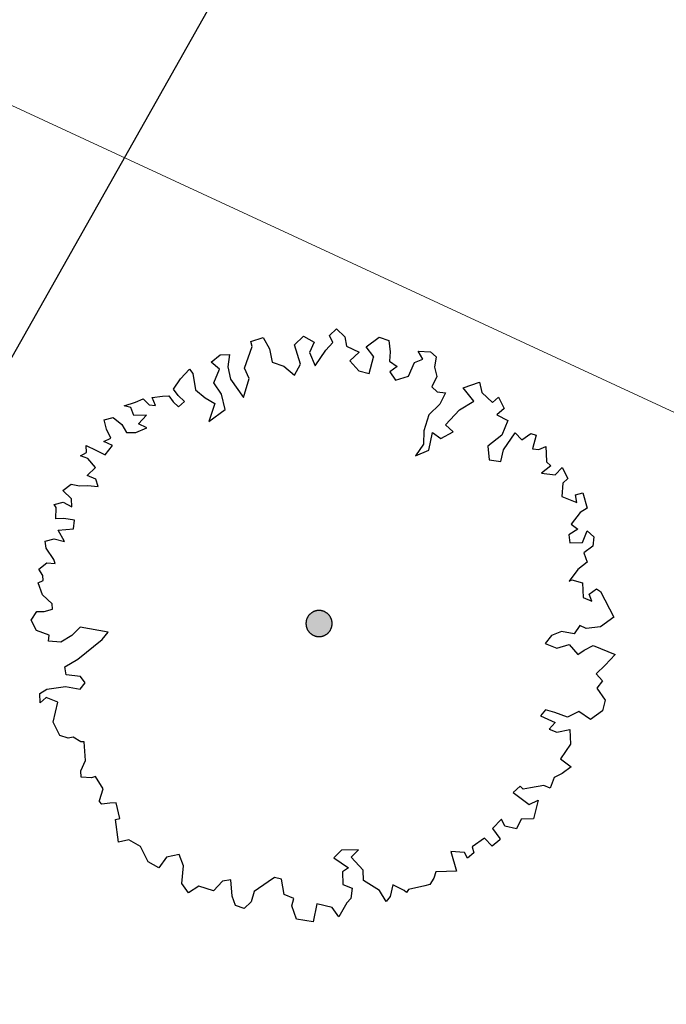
# Model space of a CAD drawing. Header units: metres. Extents: x -5203299 to 2078834, y 245743 to 5816291.
# Tile 990 of 1056: x 366635.56 to 366641.65, y 5813978.94 to 5813988.21. Entities that reach past the tile are written whole.
import ezdxf

# ---------------------------------------------------------------- set-up
doc = ezdxf.new("R2010")
doc.units = ezdxf.units.M
doc.header["$LTSCALE"] = 0.5
doc.layers.add('30 -34 Innenwände- 4 Türen_Fenster', color=7, linetype='Continuous', lineweight=15, true_color=0x9955ff)
doc.layers.add('99.04_Ausf Ketziner Str-S-Markierung-Hilfslinien', color=6, linetype='Continuous', lineweight=25, true_color=0xff00ff)
for name, color, linetype, lineweight in [('99.02_Vermesserplan-Linie Zaun', 7, 'Continuous', 18), ('CS_XREF_Straßenpl-Bäume', 7, 'Continuous', 25), ('Keine', 7, 'Continuous', 9)]:
    doc.layers.add(name, color=color, linetype=linetype, lineweight=lineweight)

# ---------------------------------------------------------------- blocks, each defined once
blk = doc.blocks.new('Gruppe-61')
at = {"layer": 'CS_XREF_Straßenpl-Bäume', "linetype": 'Continuous', "lineweight": 0}
blk.add_hatch(color=7, dxfattribs=at).paths.add_polyline_path([(366638.491, 5813982.4735), (366638.4855, 5813982.4628), (366638.4789, 5813982.4526), (366638.4714, 5813982.4431), (366638.463, 5813982.4344), (366638.4538, 5813982.4266), (366638.4439, 5813982.4197), (366638.4333, 5813982.4138), (366638.4223, 5813982.409), (366638.4108, 5813982.4053), (366638.399, 5813982.4027), (366638.387, 5813982.4013), (366638.3749, 5813982.4011), (366638.3628, 5813982.4021), (366638.3509, 5813982.4043), (366638.3393, 5813982.4076), (366638.3281, 5813982.412), (366638.3173, 5813982.4175), (366638.3072, 5813982.424), (366638.2977, 5813982.4315), (366638.289, 5813982.4399), (366638.2812, 5813982.4491), (366638.2743, 5813982.459), (366638.2684, 5813982.4696), (366638.2636, 5813982.4807), (366638.2599, 5813982.4922), (366638.2573, 5813982.504), (366638.2559, 5813982.516), (366638.2557, 5813982.5281), (366638.2567, 5813982.5401), (366638.2588, 5813982.552), (366638.2621, 5813982.5636), (366638.2665, 5813982.5749), (366638.272, 5813982.5856), (366638.2786, 5813982.5958), (366638.2861, 5813982.6052), (366638.2945, 5813982.6139), (366638.3037, 5813982.6218), (366638.3136, 5813982.6287), (366638.3242, 5813982.6345), (366638.3352, 5813982.6394), (366638.3467, 5813982.6431), (366638.3585, 5813982.6456), (366638.3705, 5813982.647), (366638.3826, 5813982.6472), (366638.3947, 5813982.6463), (366638.4065, 5813982.6441), (366638.4182, 5813982.6408), (366638.4294, 5813982.6364), (366638.4402, 5813982.6309), (366638.4503, 5813982.6244), (366638.4598, 5813982.6169), (366638.4685, 5813982.6085), (366638.4763, 5813982.5993), (366638.4832, 5813982.5893), (366638.4891, 5813982.5788), (366638.4939, 5813982.5677), (366638.4976, 5813982.5562), (366638.5002, 5813982.5444), (366638.5016, 5813982.5324), (366638.5018, 5813982.5203), (366638.5008, 5813982.5083), (366638.4987, 5813982.4964), (366638.4954, 5813982.4848)])
at = {"layer": 'CS_XREF_Straßenpl-Bäume'}
for p, q in [((366638.4781, 5813985.2392), (366638.5439, 5813985.3008)), ((366638.5439, 5813985.3008), (366638.6229, 5813985.2243)), ((366637.7356, 5813985.1829), (366637.8533, 5813985.218)), ((366637.7486, 5813985.1352), (366637.7356, 5813985.1829)), ((366637.8533, 5813985.218), (366637.9135, 5813985.1125)), ((366638.1472, 5813985.1487), (366638.2321, 5813985.2308)), ((366638.2321, 5813985.2308), (366638.3331, 5813985.1748)), ((366638.3331, 5813985.1748), (366638.2883, 5813985.0771)), ((366638.4432, 5813985.0994), (366638.5086, 5813985.1723)), ((366638.5086, 5813985.1723), (366638.4781, 5813985.2392)), ((366638.6229, 5813985.2243), (366638.6372, 5813985.1371)), ((366638.8213, 5813985.132), (366638.9456, 5813985.2239)), ((366638.9456, 5813985.2239), (366639.0345, 5813985.1901)), ((366639.0345, 5813985.1901), (366639.0494, 5813985.0831)), ((366637.6763, 5813984.9291), (366637.7486, 5813985.1352)), ((366637.9135, 5813985.1125), (366637.9376, 5813984.986)), ((366638.2043, 5813984.9668), (366638.1472, 5813985.1487)), ((366638.2883, 5813985.0771), (366638.3407, 5813984.9516)), ((366638.3407, 5813984.9516), (366638.4432, 5813985.0994)), ((366638.6372, 5813985.1371), (366638.7551, 5813985.0816)), ((366638.7551, 5813985.0816), (366638.6702, 5813984.9995)), ((366638.8953, 5813985.0383), (366638.8213, 5813985.132)), ((366639.0494, 5813985.0831), (366639.0411, 5813984.9951)), ((366639.3546, 5813985.0143), (366639.3123, 5813985.092)), ((366639.3123, 5813985.092), (366639.4286, 5813985.0847)), ((366639.4286, 5813985.0847), (366639.4811, 5813985.0384)), ((366637.363, 5813984.9863), (366637.4484, 5813985.0571)), ((366637.4416, 5813984.9211), (366637.363, 5813984.9863)), ((366637.4484, 5813985.0571), (366637.536, 5813985.0601)), ((366637.536, 5813985.0601), (366637.5201, 5813984.9436)), ((366637.9376, 5813984.986), (366638.0464, 5813984.9501)), ((366638.6702, 5813984.9995), (366638.7526, 5813984.9061)), ((366638.8497, 5813984.8811), (366638.8918, 5813985.0349)), ((366638.8918, 5813985.0349), (366638.8953, 5813985.0383)), ((366639.0411, 5813984.9951), (366639.1135, 5813984.9467)), ((366639.2764, 5813984.9833), (366639.3546, 5813985.0143)), ((366639.4811, 5813985.0384), (366639.4647, 5813984.9388)), ((366637.074, 5813984.8294), (366637.1587, 5813984.92)), ((366637.1587, 5813984.92), (366637.1911, 5813984.8815)), ((366637.3894, 5813984.792), (366637.4416, 5813984.9211)), ((366637.5201, 5813984.9436), (366637.544, 5813984.8256)), ((366637.7192, 5813984.8315), (366637.6763, 5813984.9291)), ((366638.0464, 5813984.9501), (366638.1483, 5813984.8659)), ((366638.1483, 5813984.8659), (366638.2043, 5813984.9668)), ((366638.7526, 5813984.9061), (366638.8497, 5813984.8811)), ((366639.1135, 5813984.9467), (366639.0444, 5813984.8962)), ((366639.0444, 5813984.8962), (366639.098, 5813984.8188)), ((366639.2213, 5813984.8541), (366639.2764, 5813984.9833)), ((366639.4647, 5813984.9388), (366639.4875, 5813984.8518)), ((366637.0094, 5813984.731), (366637.074, 5813984.8294)), ((366637.1911, 5813984.8815), (366637.2162, 5813984.7267)), ((366637.544, 5813984.8256), (366637.6658, 5813984.6543)), ((366637.6658, 5813984.6543), (366637.7192, 5813984.8315)), ((366639.098, 5813984.8188), (366639.2213, 5813984.8541)), ((366639.4875, 5813984.8518), (366639.4398, 5813984.754)), ((366637.051, 5813984.673), (366637.0094, 5813984.731)), ((366637.2162, 5813984.7267), (366637.3065, 5813984.6506)), ((366637.4609, 5813984.6869), (366637.3894, 5813984.792)), ((366639.4398, 5813984.754), (366639.4924, 5813984.7077)), ((366639.4924, 5813984.7077), (366639.5691, 5813984.699)), ((366639.7345, 5813984.7442), (366639.8884, 5813984.7975)), ((366639.835, 5813984.6203), (366639.7345, 5813984.7442)), ((366639.8884, 5813984.7975), (366639.9114, 5813984.7021)), ((366636.6512, 5813984.6114), (366636.7209, 5813984.642)), ((366636.7209, 5813984.642), (366636.7795, 5813984.5846)), ((366636.8082, 5813984.6535), (366636.904, 5813984.6681)), ((366636.8391, 5813984.5782), (366636.8082, 5813984.6535)), ((366636.904, 5813984.6681), (366636.9634, 5813984.6701)), ((366636.9634, 5813984.6701), (366637.0049, 5813984.6121)), ((366637.1124, 5813984.6157), (366637.051, 5813984.673)), ((366637.0546, 5813984.5657), (366637.1124, 5813984.6157)), ((366637.3065, 5813984.6506), (366637.396, 5813984.597)), ((366637.4942, 5813984.541), (366637.4609, 5813984.6869)), ((366639.5691, 5813984.699), (366639.5162, 5813984.5897)), ((366639.7019, 5813984.5366), (366639.835, 5813984.6203)), ((366639.9114, 5813984.7021), (366640.0137, 5813984.6066)), ((366640.0137, 5813984.6066), (366640.0686, 5813984.6565)), ((366640.0686, 5813984.6565), (366640.1232, 5813984.5509)), ((366636.5448, 5813984.5767), (366636.6512, 5813984.6114)), ((366636.6048, 5813984.5589), (366636.5448, 5813984.5767)), ((366636.6357, 5813984.4836), (366636.6048, 5813984.5589)), ((366636.7795, 5813984.5846), (366636.8391, 5813984.5782)), ((366637.0049, 5813984.6121), (366637.0546, 5813984.5657)), ((366637.396, 5813984.597), (366637.3423, 5813984.4283)), ((366637.3423, 5813984.4283), (366637.4942, 5813984.541)), ((366639.5162, 5813984.5897), (366639.412, 5813984.49)), ((366639.5708, 5813984.3964), (366639.7019, 5813984.5366)), ((366640.1232, 5813984.5509), (366640.0544, 5813984.492)), ((366636.3541, 5813984.4429), (366636.441, 5813984.4656)), ((366636.3768, 5813984.3559), (366636.3541, 5813984.4429)), ((366636.441, 5813984.4656), (366636.5225, 5813984.4005)), ((366636.7544, 5813984.4876), (366636.6357, 5813984.4836)), ((366636.678, 5813984.4058), (366636.7544, 5813984.4876)), ((366639.412, 5813984.49), (366639.3661, 5813984.3413)), ((366640.0544, 5813984.492), (366640.1554, 5813984.436)), ((366640.1554, 5813984.436), (366640.1006, 5813984.2983)), ((366636.4194, 5813984.2697), (366636.3768, 5813984.3559)), ((366636.5225, 5813984.4005), (366636.5647, 5813984.3227)), ((366636.6524, 5813984.3257), (366636.7585, 5813984.3689)), ((366636.7585, 5813984.3689), (366636.678, 5813984.4058)), ((366639.3661, 5813984.3413), (366639.3619, 5813984.2139)), ((366639.641, 5813984.3308), (366639.5708, 5813984.3964)), ((366636.3525, 5813984.2391), (366636.4194, 5813984.2697)), ((366636.5647, 5813984.3227), (366636.6524, 5813984.3257)), ((366639.412, 5813984.1562), (366639.4459, 5813984.3242)), ((366639.4459, 5813984.3242), (366639.5271, 5813984.2676)), ((366639.5271, 5813984.2676), (366639.641, 5813984.3308)), ((366640.1006, 5813984.2983), (366639.9683, 5813984.1948)), ((366640.1166, 5813984.1602), (366640.2271, 5813984.3224)), ((366640.2271, 5813984.3224), (366640.2889, 5813984.2538)), ((366640.2889, 5813984.2538), (366640.3745, 5813984.3161)), ((366640.3745, 5813984.3161), (366640.4233, 5813984.298)), ((366640.4233, 5813984.298), (366640.388, 5813984.1694)), ((366636.189, 5813984.1346), (366636.1867, 5813984.2024)), ((366636.1867, 5813984.2024), (366636.276, 5813984.1573)), ((366636.276, 5813984.1573), (366636.3653, 5813984.1123)), ((366636.433, 5813984.2023), (366636.3525, 5813984.2391)), ((366636.3653, 5813984.1123), (366636.433, 5813984.2023)), ((366639.3619, 5813984.2139), (366639.2864, 5813984.1038)), ((366639.2864, 5813984.1038), (366639.412, 5813984.1562)), ((366639.9683, 5813984.1948), (366639.981, 5813984.0679)), ((366640.0892, 5813984.0518), (366640.1166, 5813984.1602)), ((366640.388, 5813984.1694), (366640.4477, 5813984.163)), ((366640.4477, 5813984.163), (366640.5145, 5813984.1935)), ((366640.5145, 5813984.1935), (366640.5168, 5813984.1257)), ((366636.1334, 5813984.1044), (366636.189, 5813984.1346)), ((366636.2023, 5813984.0784), (366636.1334, 5813984.1044)), ((366636.2731, 5813983.9931), (366636.2023, 5813984.0784)), ((366639.981, 5813984.0679), (366640.0892, 5813984.0518)), ((366640.5168, 5813984.1257), (366640.5195, 5813984.0466)), ((366636.1963, 5813983.9198), (366636.2731, 5813983.9931)), ((366640.5604, 5813984.0112), (366640.475, 5813983.9404)), ((366640.5195, 5813984.0466), (366640.5604, 5813984.0112)), ((366640.6029, 5813983.9249), (366640.6685, 5813983.9951)), ((366640.6685, 5813983.9951), (366640.7202, 5813983.8893)), ((366636.2767, 5813983.8858), (366636.1963, 5813983.9198)), ((366636.2989, 5813983.8158), (366636.2767, 5813983.8858)), ((366640.475, 5813983.9404), (366640.6029, 5813983.9249)), ((366640.7202, 5813983.8893), (366640.6734, 5813983.8481)), ((366635.9663, 5813983.7762), (366636.0434, 5813983.8382)), ((366636.0434, 5813983.8382), (366636.1232, 5813983.8211)), ((366636.1232, 5813983.8211), (366636.1996, 5813983.8237)), ((366636.1996, 5813983.8237), (366636.2989, 5813983.8158)), ((366640.6734, 5813983.8481), (366640.6664, 5813983.7206)), ((366636.0481, 5813983.6998), (366635.9663, 5813983.7762)), ((366636.0507, 5813983.6235), (366636.0481, 5813983.6998)), ((366640.6664, 5813983.7206), (366640.807, 5813983.6659)), ((366640.7933, 5813983.7362), (366640.8634, 5813983.7555)), ((366640.807, 5813983.6659), (366640.7933, 5813983.7362)), ((366640.8634, 5813983.7555), (366640.905, 5813983.6127)), ((366635.8829, 5813983.6461), (366635.9699, 5813983.6688)), ((366635.9037, 5813983.6185), (366635.8829, 5813983.6461)), ((366635.8988, 5813983.5108), (366635.9037, 5813983.6185)), ((366635.9699, 5813983.6688), (366636.0507, 5813983.6235)), ((366640.905, 5813983.6127), (366640.8385, 5813983.5708)), ((366635.9752, 5813983.5134), (366635.8988, 5813983.5108)), ((366636.0748, 5813983.497), (366635.9752, 5813983.5134)), ((366640.8385, 5813983.5708), (366640.7545, 5813983.4604)), ((366635.9223, 5813983.4041), (366636.0662, 5813983.4175)), ((366636.0662, 5813983.4175), (366636.0748, 5813983.497)), ((366640.8155, 5813983.4144), (366640.7296, 5813983.3606)), ((366640.7545, 5813983.4604), (366640.8155, 5813983.4144)), ((366635.7984, 5813983.3009), (366635.8854, 5813983.3236)), ((366635.8854, 5813983.3236), (366635.9825, 5813983.2986)), ((366635.9825, 5813983.2986), (366635.9223, 5813983.4041)), ((366640.7296, 5813983.3606), (366640.7407, 5813983.2846)), ((366640.8594, 5813983.2886), (366640.9038, 5813983.3976)), ((366640.9038, 5813983.3976), (366640.9652, 5813983.3403)), ((366640.9652, 5813983.3403), (366640.9569, 5813983.2523)), ((366635.8092, 5813983.2333), (366635.7984, 5813983.3009)), ((366635.8807, 5813983.1283), (366635.8092, 5813983.2333)), ((366640.7407, 5813983.2846), (366640.8594, 5813983.2886)), ((366640.9569, 5813983.2523), (366640.8712, 5813983.19)), ((366640.8712, 5813983.19), (366640.9025, 5813983.1033)), ((366635.7395, 5813983.0358), (366635.8138, 5813983.0977)), ((366635.8138, 5813983.0977), (366635.8933, 5813983.0891)), ((366635.8933, 5813983.0891), (366635.8807, 5813983.1283)), ((366640.9025, 5813983.1033), (366640.8171, 5813983.0325)), ((366635.7782, 5813982.9777), (366635.7395, 5813983.0358)), ((366635.7799, 5813982.9296), (366635.7782, 5813982.9777)), ((366640.8171, 5813983.0325), (366640.7331, 5813982.9222)), ((366635.7325, 5813982.9082), (366635.7799, 5813982.9296)), ((366635.776, 5813982.7937), (366635.7325, 5813982.9082)), ((366640.7331, 5813982.9222), (366640.7608, 5813982.9346)), ((366640.7608, 5813982.9346), (366640.861, 5813982.9067)), ((366640.861, 5813982.9067), (366640.8656, 5813982.7711)), ((366640.924, 5813982.8013), (366640.9903, 5813982.8517)), ((366640.9903, 5813982.8517), (366641.0308, 5813982.8248)), ((366635.8666, 5813982.7091), (366635.776, 5813982.7937)), ((366640.8656, 5813982.7711), (366640.9461, 5813982.7342)), ((366640.9461, 5813982.7342), (366640.924, 5813982.8013)), ((366641.0308, 5813982.8248), (366641.1549, 5813982.5857)), ((366635.8682, 5813982.661), (366635.8666, 5813982.7091)), ((366635.668, 5813982.5552), (366635.7219, 5813982.6363)), ((366635.7219, 5813982.6363), (366635.7897, 5813982.6386)), ((366635.7897, 5813982.6386), (366635.8682, 5813982.661)), ((366641.1549, 5813982.5857), (366641.0307, 5813982.4938)), ((366635.7194, 5813982.4579), (366635.668, 5813982.5552)), ((366636.1287, 5813982.4916), (366636.0521, 5813982.4126)), ((366636.3935, 5813982.444), (366636.1287, 5813982.4916)), ((366640.835, 5813982.5069), (366640.7811, 5813982.4259)), ((366640.8954, 5813982.4779), (366640.835, 5813982.5069)), ((366641.0307, 5813982.4938), (366640.8954, 5813982.4779)), ((366635.837, 5813982.4138), (366635.7194, 5813982.4579)), ((366635.8304, 5813982.357), (366635.837, 5813982.4138)), ((366636.0521, 5813982.4126), (366635.9467, 5813982.3497)), ((366636.3365, 5813982.3742), (366636.3935, 5813982.444)), ((366640.5665, 5813982.4101), (366640.5096, 5813982.3375)), ((366640.6614, 5813982.4501), (366640.5665, 5813982.4101)), ((366640.7811, 5813982.4259), (366640.6614, 5813982.4501)), ((366635.9467, 5813982.3497), (366635.8304, 5813982.357)), ((366636.1078, 5813982.1882), (366636.3365, 5813982.3742)), ((366640.5096, 5813982.3375), (366640.6186, 5813982.2931)), ((366640.6186, 5813982.2931), (366640.7336, 5813982.3252)), ((366640.7336, 5813982.3252), (366640.816, 5813982.2319)), ((366640.874, 5813982.2734), (366640.9603, 5813982.316)), ((366640.9603, 5813982.316), (366641.1669, 5813982.2324)), ((366640.816, 5813982.2319), (366640.874, 5813982.2734)), ((366641.1669, 5813982.2324), (366641.0741, 5813982.1331)), ((366635.9858, 5813982.1162), (366636.1078, 5813982.1882)), ((366635.9968, 5813982.0402), (366635.9858, 5813982.1162)), ((366641.0741, 5813982.1331), (366640.9891, 5813982.051)), ((366636.1332, 5813982.025), (366635.9968, 5813982.0402)), ((366636.1748, 5813981.967), (366636.1332, 5813982.025)), ((366640.9891, 5813982.051), (366641.0479, 5813981.9851)), ((366635.8146, 5813981.9067), (366635.992, 5813981.9325)), ((366635.992, 5813981.9325), (366636.1287, 5813981.906)), ((366636.1287, 5813981.906), (366636.1748, 5813981.967)), ((366641.0479, 5813981.9851), (366640.9937, 5813981.9154)), ((366635.7481, 5813981.8648), (366635.8146, 5813981.9067)), ((366635.751, 5813981.7772), (366635.7481, 5813981.8648)), ((366640.9937, 5813981.9154), (366641.074, 5813981.8021)), ((366635.8088, 5813981.8272), (366635.751, 5813981.7772)), ((366635.9178, 5813981.7828), (366635.8088, 5813981.8272)), ((366635.8761, 5813981.5947), (366635.9178, 5813981.7828)), ((366641.074, 5813981.8021), (366641.049, 5813981.7022)), ((366640.5109, 5813981.7123), (366640.4648, 5813981.6541)), ((366640.4648, 5813981.6541), (366640.6028, 5813981.5909)), ((366640.5995, 5813981.687), (366640.5109, 5813981.7123)), ((366640.7199, 5813981.643), (366640.5995, 5813981.687)), ((366640.8257, 5813981.6946), (366640.7199, 5813981.643)), ((366640.9358, 5813981.6192), (366640.8257, 5813981.6946)), ((366641.049, 5813981.7022), (366640.9358, 5813981.6192)), ((366635.9369, 5813981.4695), (366635.8761, 5813981.5947)), ((366640.6028, 5813981.5909), (366640.5454, 5813981.5295)), ((366636.017, 5813981.4439), (366635.9369, 5813981.4695)), ((366640.5454, 5813981.5295), (366640.6172, 5813981.5009)), ((366640.6172, 5813981.5009), (366640.7409, 5813981.5249)), ((366640.7409, 5813981.5249), (366640.7455, 5813981.3892)), ((366636.0648, 5813981.454), (366636.017, 5813981.4439)), ((366636.1343, 5813981.4083), (366636.0648, 5813981.454)), ((366636.1654, 5813981.4093), (366636.1343, 5813981.4083)), ((366636.1798, 5813981.2344), (366636.1654, 5813981.4093)), ((366640.7455, 5813981.3892), (366640.654, 5813981.2503)), ((366636.135, 5813981.1367), (366636.1798, 5813981.2344)), ((366640.654, 5813981.2503), (366640.7528, 5813981.1744)), ((366636.137, 5813981.0773), (366636.135, 5813981.1367)), ((366640.6671, 5813981.1121), (366640.5921, 5813981.0728)), ((366640.7528, 5813981.1744), (366640.6671, 5813981.1121)), ((366636.2364, 5813981.0694), (366636.137, 5813981.0773)), ((366636.2727, 5813981.0819), (366636.2364, 5813981.0694)), ((366636.3446, 5813980.9656), (366636.2727, 5813981.0819)), ((366640.4955, 5813980.9988), (366640.3689, 5813980.9775)), ((366640.5558, 5813980.9726), (366640.4955, 5813980.9988)), ((366640.5921, 5813981.0728), (366640.5558, 5813980.9726)), ((366636.3115, 5813980.8569), (366636.3446, 5813980.9656)), ((366640.2722, 5813980.9912), (366640.2062, 5813980.9324)), ((366640.2062, 5813980.9324), (366640.3573, 5813980.8187)), ((366640.3014, 5813980.9639), (366640.2722, 5813980.9912)), ((366640.3689, 5813980.9775), (366640.3014, 5813980.9639)), ((366636.3118, 5813980.8484), (366636.3115, 5813980.8569)), ((366636.3325, 5813980.8209), (366636.3118, 5813980.8484)), ((366636.4086, 5813980.8319), (366636.3325, 5813980.8209)), ((366636.4679, 5813980.8339), (366636.4086, 5813980.8319)), ((366636.5012, 5813980.688), (366636.4679, 5813980.8339)), ((366640.3573, 5813980.8187), (366640.4436, 5813980.8612)), ((366640.4436, 5813980.8612), (366640.3986, 5813980.6843)), ((366636.4619, 5813980.6781), (366636.5012, 5813980.688)), ((366636.489, 5813980.464), (366636.4619, 5813980.6781)), ((366640.0958, 5813980.6825), (366640.0112, 5813980.592)), ((366640.1292, 5813980.6158), (366640.0958, 5813980.6825)), ((366640.2827, 5813980.6804), (366640.2376, 5813980.5912)), ((366640.3986, 5813980.6843), (366640.2827, 5813980.6804)), ((366640.0112, 5813980.592), (366640.0823, 5813980.4982)), ((366640.2376, 5813980.5912), (366640.1292, 5813980.6158)), ((366636.5872, 5813980.4872), (366636.489, 5813980.464)), ((366636.697, 5813980.423), (366636.5872, 5813980.4872)), ((366639.9378, 5813980.5018), (366639.8217, 5813980.4214)), ((366640.0083, 5813980.4278), (366639.9378, 5813980.5018)), ((366640.0827, 5813980.4869), (366640.0083, 5813980.4278)), ((366640.0823, 5813980.4982), (366640.0827, 5813980.4869)), ((366636.7698, 5813980.2784), (366636.697, 5813980.423)), ((366637.0618, 5813980.3477), (366636.9437, 5813980.3239)), ((366637.1022, 5813980.2415), (366637.0618, 5813980.3477)), ((366638.5916, 5813980.3882), (366638.5176, 5813980.3178)), ((366638.7499, 5813980.3936), (366638.5916, 5813980.3882)), ((366638.6816, 5813980.3234), (366638.7499, 5813980.3936)), ((366639.7471, 5813980.368), (366639.6195, 5813980.375)), ((366639.6195, 5813980.375), (366639.6738, 5813980.1901)), ((366639.7773, 5813980.3124), (366639.7471, 5813980.368)), ((366639.835, 5813980.3625), (366639.7773, 5813980.3124)), ((366639.8217, 5813980.4214), (366639.835, 5813980.3625)), ((366636.8708, 5813980.2224), (366636.7698, 5813980.2784)), ((366636.9437, 5813980.3239), (366636.8708, 5813980.2224)), ((366638.5176, 5813980.3178), (366638.6566, 5813980.2235)), ((366638.7933, 5813980.1998), (366638.6816, 5813980.3234)), ((366637.0881, 5813980.0741), (366637.1022, 5813980.2415)), ((366638.6566, 5813980.2235), (366638.5985, 5813980.1848)), ((366638.5985, 5813980.1848), (366638.6025, 5813980.0661)), ((366638.7966, 5813980.1038), (366638.7933, 5813980.1998)), ((366639.4788, 5813980.1835), (366639.4609, 5813980.1263)), ((366639.5777, 5813980.1868), (366639.4788, 5813980.1835)), ((366639.6738, 5813980.1901), (366639.5777, 5813980.1868)), ((366637.1504, 5813979.9885), (366637.0881, 5813980.0741)), ((366637.4694, 5813980.0955), (366637.3848, 5813980.005)), ((366637.5482, 5813980.1095), (366637.4694, 5813980.0955)), ((366637.562, 5813979.9544), (366637.5482, 5813980.1095)), ((366637.8998, 5813980.0903), (366637.7671, 5813979.9981)), ((366637.9578, 5813980.1319), (366637.8998, 5813980.0903)), ((366638.0264, 5813980.1144), (366637.9578, 5813980.1319)), ((366638.051, 5813979.971), (366638.0264, 5813980.1144)), ((366638.9469, 5813980.0098), (366638.7966, 5813980.1038)), ((366639.4609, 5813980.1263), (366639.4233, 5813980.0656)), ((366637.2473, 5813980.0512), (366637.1504, 5813979.9885)), ((366637.3848, 5813980.005), (366637.2473, 5813980.0512)), ((366637.7671, 5813979.9981), (366637.7392, 5813979.901)), ((366638.6025, 5813980.0661), (366638.6915, 5813980.0295)), ((366638.6915, 5813980.0295), (366638.6778, 5813979.9328)), ((366639.0099, 5813979.9045), (366638.9469, 5813980.0098)), ((366639.0725, 5813980.0622), (366639.0479, 5813979.9539)), ((366639.1818, 5813980.0093), (366639.0725, 5813980.0622)), ((366639.2023, 5813979.9902), (366639.1818, 5813980.0093)), ((366639.2211, 5813980.0191), (366639.2023, 5813979.9902)), ((366639.3757, 5813980.0527), (366639.2211, 5813980.0191)), ((366639.4233, 5813980.0656), (366639.3757, 5813980.0527)), ((366637.5932, 5813979.8678), (366637.562, 5813979.9544)), ((366637.7392, 5813979.901), (366637.6734, 5813979.8394)), ((366638.14, 5813979.9344), (366638.051, 5813979.971)), ((366638.1225, 5813979.8659), (366638.14, 5813979.9344)), ((366638.3569, 5813979.8823), (366638.323, 5813979.7143)), ((366638.5024, 5813979.8477), (366638.3569, 5813979.8823)), ((366638.6396, 5813979.8919), (366638.5647, 5813979.7621)), ((366638.6778, 5813979.9328), (366638.6396, 5813979.8919)), ((366639.0479, 5813979.9539), (366639.0099, 5813979.9045)), ((366637.6734, 5813979.8394), (366637.5932, 5813979.8678)), ((366638.1664, 5813979.7401), (366638.1225, 5813979.8659)), ((366638.5647, 5813979.7621), (366638.5024, 5813979.8477)), ((366638.323, 5813979.7143), (366638.1664, 5813979.7401))]:
    blk.add_line(p, q, dxfattribs=at)
blk.add_open_spline([(366638.2562, 5813982.512), (366638.253, 5813982.5448), (366638.2801, 5813982.6049), (366638.3337, 5813982.6434), (366638.3993, 5813982.65), (366638.4595, 5813982.6228), (366638.498, 5813982.5692), (366638.5045, 5813982.5036), (366638.4774, 5813982.4435), (366638.4238, 5813982.405), (366638.3582, 5813982.3984), (366638.298, 5813982.4256), (366638.2595, 5813982.4791), (366638.2562, 5813982.512)], degree=2, dxfattribs=at)
blk = doc.blocks.new('_25-01-10_187 KRA_CS_LP4_Außenanlagenplan (3D)')
at = {"layer": 'CS_XREF_Straßenpl-Bäume'}
blk.add_blockref('Gruppe-61', (0, 0), dxfattribs=at)
blk = doc.blocks.new('_23-07-06_Massenplan_TB_Weiterführende Schule (3D)')
at = {"layer": '99.02_Vermesserplan-Linie Zaun', "color": 7, "linetype": 'Continuous', "lineweight": 18}
blk.add_line((29.508, -212.1939), (55.1374, -224.077), dxfattribs=at)
at = {"layer": '99.04_Ausf Ketziner Str-S-Markierung-Hilfslinien', "flags": 128}
blk.add_lwpolyline([(15.932, -221.0577), (18.2518, -222.235), (20.5533, -223.2142), (22.8959, -224.0336), (26.9692, -225.4141), (29.3064, -226.3022), (32.6463, -227.6981), (35.1733, -228.8575), (37.4328, -229.9727), (44.6639, -217.1616), (41.0703, -215.9267), (36.6782, -214.7875), (32.4639, -213.4996), (27.6384, -211.0462), (25.6625, -209.3816), (24.5694, -208.2955), (24.0066, -207.6567), (23.1746, -206.5866), (21.7775, -203.82), (21.2947, -200.7585), (21.2703, -171.6945)], dxfattribs=at)

msp = doc.modelspace()

# ---------------------------------------------------------------- block references
at = {"layer": '30 -34 Innenwände- 4 Türen_Fenster', "color": 1}
msp.add_blockref('_25-01-10_187 KRA_CS_LP4_Außenanlagenplan (3D)', (0, 0), dxfattribs=at)

# ---------------------------------------------------------------- next in the draw order: block references
at = {"layer": 'Keine', "color": 1}
msp.add_blockref('_23-07-06_Massenplan_TB_Weiterführende Schule (3D)', (366592.8035, 5814205.7079), dxfattribs=at)

doc.saveas('drawing.dxf')
